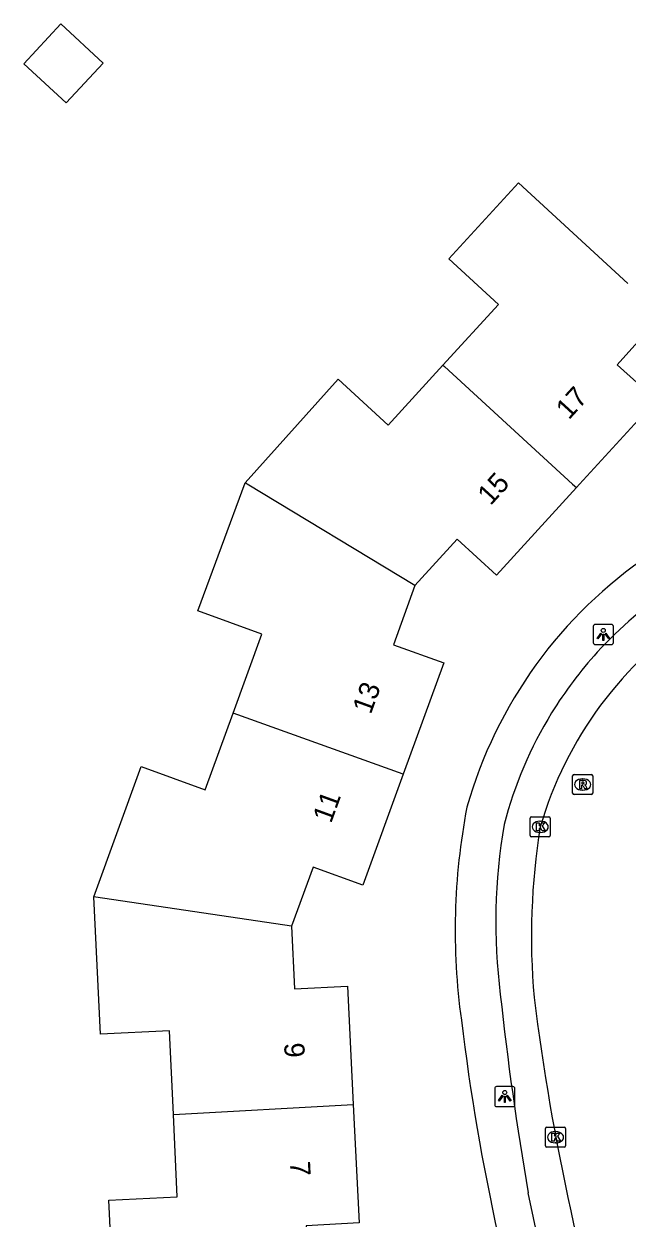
# Model space of a CAD drawing. Extents: x 163427 to 164190, y 380331 to 381641.
# Drawn here: x 163701.5 to 163731.4, y 381213.6 to 381272.8 of the extents above; entities that cross this region are included whole.
import ezdxf

# ---------------------------------------------------------------- set-up
doc = ezdxf.new("R2010")
doc.units = 0
for name, color, linetype in [('IMGEO_Kolk', 7, 'Continuous'), ('IMGEO_Lichtpunt', 7, 'Continuous'), ('IMGEO_Pand', 7, 'Continuous'), ('IMGEO_Pand_nummerreeks', 7, 'Continuous'), ('IMGEO_Rijbaan_lokaal_open', 7, 'Continuous'), ('IMGEO_Rioolput', 7, 'Continuous'), ('IMGEO_Voetpad_open', 7, 'Continuous')]:
    doc.layers.add(name, color=color, linetype=linetype)

msp = doc.modelspace()

# ---------------------------------------------------------------- linework, layer by layer
at = {"layer": 'IMGEO_Kolk'}
for p, q in [((163726.626, 381232.571), (163726.626, 381233.423)), ((163726.701, 381233.497), (163727.553, 381233.497)), ((163727.114, 381233.277), (163727.139, 381233.277)), ((163727.627, 381233.423), (163727.627, 381232.571)), ((163727.553, 381232.497), (163726.701, 381232.497)), ((163727.137, 381232.717), (163727.112, 381232.717)), ((163727.385, 381217.171), (163727.385, 381218.023)), ((163727.46, 381218.097), (163728.312, 381218.097)), ((163727.873, 381217.877), (163727.898, 381217.877)), ((163728.386, 381218.023), (163728.386, 381217.171)), ((163728.312, 381217.097), (163727.46, 381217.097)), ((163727.896, 381217.317), (163727.871, 381217.317))]:
    msp.add_line(p, q, dxfattribs=at)
for points in [[(163726.626, 381232.571), (163726.626, 381233.423)], [(163726.701, 381233.497), (163727.553, 381233.497)], [(163726.947, 381233.197), (163727.07, 381233.197), (163727.07, 381233.046), (163727.2, 381233.197), (163727.364, 381233.197), (163727.218, 381233.046), (163727.371, 381232.797), (163727.219, 381232.797), (163727.134, 381232.961), (163727.07, 381232.894), (163727.07, 381232.797), (163726.947, 381232.797), (163726.947, 381233.197)], [(163727.627, 381233.423), (163727.627, 381232.571)], [(163727.553, 381232.497), (163726.701, 381232.497)], [(163727.385, 381217.171), (163727.385, 381218.023)], [(163727.46, 381218.097), (163728.312, 381218.097)], [(163727.706, 381217.797), (163727.829, 381217.797), (163727.829, 381217.646), (163727.959, 381217.797), (163728.123, 381217.797), (163727.977, 381217.646), (163728.13, 381217.397), (163727.978, 381217.397), (163727.893, 381217.561), (163727.829, 381217.494), (163727.829, 381217.397), (163727.706, 381217.397), (163727.706, 381217.797)], [(163728.386, 381218.023), (163728.386, 381217.171)], [(163728.312, 381217.097), (163727.46, 381217.097)]]:
    msp.add_lwpolyline(points, dxfattribs=at)
for centre, start, end in [((163726.703, 381233.421), 91.55205, 178.44795), ((163726.703, 381233.421), 91.55205, 178.44795), ((163727.551, 381233.421), 1.55205, 88.44795), ((163727.551, 381233.421), 1.55205, 88.44795), ((163726.703, 381232.573), 181.55205, 268.44795), ((163726.703, 381232.573), 181.55205, 268.44795), ((163727.551, 381232.573), 271.55205, 358.44795), ((163727.551, 381232.573), 271.55205, 358.44795), ((163727.462, 381218.021), 91.55205, 178.44795), ((163727.462, 381218.021), 91.55205, 178.44795), ((163728.31, 381218.021), 1.55205, 88.44795), ((163728.31, 381218.021), 1.55205, 88.44795), ((163727.462, 381217.173), 181.55205, 268.44795), ((163727.462, 381217.173), 181.55205, 268.44795), ((163728.31, 381217.173), 271.55205, 358.44795), ((163728.31, 381217.173), 271.55205, 358.44795)]:
    msp.add_arc(centre, 0.0765, start, end, dxfattribs=at)
for centre, major_axis, ratio, start_param, end_param in [((163727.113, 381232.997), (-0.387, 0.002), 0.722429, 4.712389, 7.853982), ((163727.138, 381232.997), (-0.39, 0.002), 0.717154, 1.570796, 4.712389), ((163727.872, 381217.597), (-0.387, 0.002), 0.722429, 4.712389, 7.853982), ((163727.897, 381217.597), (-0.39, 0.002), 0.717154, 1.570796, 4.712389)]:
    msp.add_ellipse(centre, major_axis=major_axis, ratio=ratio, start_param=start_param, end_param=end_param, dxfattribs=at)
at = {"layer": 'IMGEO_Lichtpunt'}
for p, q in [((163730.66, 381243.039), (163729.852, 381243.039)), ((163730.66, 381243.039), (163729.852, 381243.039)), ((163729.758, 381242.944), (163729.758, 381242.137)), ((163729.758, 381242.944), (163729.758, 381242.137)), ((163730.754, 381242.137), (163730.754, 381242.944)), ((163730.754, 381242.137), (163730.754, 381242.944)), ((163729.852, 381242.043), (163730.66, 381242.043)), ((163729.852, 381242.043), (163730.66, 381242.043)), ((163724.871, 381220.018), (163724.871, 381219.211)), ((163724.871, 381220.018), (163724.871, 381219.211)), ((163725.773, 381220.113), (163724.965, 381220.113)), ((163725.773, 381220.113), (163724.965, 381220.113)), ((163725.867, 381219.211), (163725.867, 381220.018)), ((163725.867, 381219.211), (163725.867, 381220.018)), ((163724.965, 381219.117), (163725.773, 381219.117)), ((163724.965, 381219.117), (163725.773, 381219.117))]:
    msp.add_line(p, q, dxfattribs=at)
for points in [[(163730.132, 381242.608), (163730.171, 381242.58), (163729.983, 381242.318), (163729.945, 381242.345), (163730.132, 381242.608)], [(163730.234, 381242.56), (163730.281, 381242.56), (163730.281, 381242.238), (163730.234, 381242.238), (163730.234, 381242.56)], [(163730.344, 381242.58), (163730.382, 381242.607), (163730.569, 381242.345), (163730.53, 381242.317), (163730.344, 381242.58)], [(163725.245, 381219.682), (163725.284, 381219.654), (163725.096, 381219.392), (163725.058, 381219.419), (163725.245, 381219.682)], [(163725.347, 381219.634), (163725.394, 381219.634), (163725.394, 381219.312), (163725.347, 381219.312), (163725.347, 381219.634)], [(163725.457, 381219.654), (163725.495, 381219.681), (163725.682, 381219.419), (163725.643, 381219.391), (163725.457, 381219.654)]]:
    msp.add_lwpolyline(points, dxfattribs=at)
for centre in [(163730.257, 381242.742), (163725.37, 381219.816)]:
    msp.add_circle(centre, 0.0994, dxfattribs=at)
for centre, start, end in [((163729.852, 381242.944), 90, 180), ((163729.852, 381242.944), 90, 180), ((163730.66, 381242.944), 0, 90), ((163730.66, 381242.944), 0, 90), ((163729.852, 381242.137), 180, 270), ((163729.852, 381242.137), 180, 270), ((163730.66, 381242.137), 270, 0), ((163730.66, 381242.137), 270, 360), ((163724.965, 381220.018), 90, 180), ((163724.965, 381220.018), 90, 180), ((163725.773, 381220.018), 0, 90), ((163725.773, 381220.018), 0, 90), ((163724.965, 381219.211), 180, 270), ((163724.965, 381219.211), 180, 270), ((163725.773, 381219.211), 270, 0), ((163725.773, 381219.211), 270, 360)]:
    msp.add_arc(centre, 0.0946, start, end, dxfattribs=at)
at = {"layer": 'IMGEO_Pand'}
for points in [[(163705.448, 381270.894), (163703.618, 381268.912), (163701.515, 381270.854), (163703.345, 381272.836), (163705.448, 381270.894)], [(163722.304, 381255.905), (163725.064, 381258.916), (163722.595, 381261.18), (163726.044, 381264.942), (163731.481, 381259.957)], [(163733.162, 381258.388), (163730.943, 381255.926), (163732.887, 381254.174), (163729.076, 381250), (163728.92, 381249.83)], [(163712.49, 381250.064), (163717.105, 381255.205), (163719.581, 381252.934), (163722.304, 381255.905)], [(163722.304, 381255.905), (163722.378, 381255.837), (163728.735, 381250), (163728.92, 381249.83)], [(163711.898, 381238.645), (163713.322, 381242.551), (163710.141, 381243.711), (163712.49, 381250.064)], [(163720.91, 381244.965), (163712.596, 381250), (163712.49, 381250.064)], [(163728.92, 381249.83), (163724.956, 381245.487), (163723.006, 381247.265), (163720.91, 381244.965)], [(163720.91, 381244.965), (163719.854, 381242.029), (163722.346, 381241.131), (163720.335, 381235.612)], [(163704.985, 381229.526), (163707.328, 381235.993), (163710.509, 381234.834), (163711.898, 381238.645)], [(163720.335, 381235.612), (163711.898, 381238.645)], [(163720.335, 381235.612), (163718.325, 381230.097), (163715.867, 381230.997), (163714.795, 381228.068)], [(163708.928, 381218.726), (163708.73, 381222.879), (163705.319, 381222.716), (163704.985, 381229.526)], [(163714.795, 381228.068), (163705.09, 381229.51), (163704.985, 381229.526)], [(163714.795, 381228.068), (163714.941, 381224.962), (163717.567, 381225.086), (163717.855, 381219.215)], [(163708.928, 381218.726), (163717.855, 381219.215)], [(163717.855, 381219.215), (163718.143, 381213.343), (163715.515, 381213.206), (163715.679, 381210.09)], [(163706.058, 381207.644), (163705.722, 381214.476), (163709.123, 381214.639), (163708.928, 381218.726)]]:
    msp.add_lwpolyline(points, dxfattribs=at)
at = {"layer": 'IMGEO_Rijbaan_lokaal_open'}
for centre, radius, start, end in [((163745.466, 381227.654), 19.099, 123.14169, 163.76665), ((163761.167, 381227.519), 34.476, 170.86447, 184.964), ((163846.681, 381239.693), 120.816, 187.20689, 197.39843)]:
    msp.add_arc(centre, radius, start, end, dxfattribs=at)
at = {"layer": 'IMGEO_Rioolput'}
for p, q in [((163728.731, 381234.672), (163728.731, 381235.524)), ((163728.806, 381235.598), (163729.658, 381235.598)), ((163729.219, 381235.378), (163729.244, 381235.378)), ((163729.732, 381235.524), (163729.732, 381234.672)), ((163729.242, 381234.818), (163729.217, 381234.818)), ((163729.658, 381234.598), (163728.806, 381234.598))]:
    msp.add_line(p, q, dxfattribs=at)
for points in [[(163728.731, 381234.672), (163728.731, 381235.524)], [(163728.806, 381235.598), (163729.658, 381235.598)], [(163729.732, 381235.524), (163729.732, 381234.672)], [(163729.32, 381235.296), (163729.068, 381235.298), (163729.068, 381234.898)], [(163729.068, 381234.898), (163729.192, 381234.898), (163729.192, 381235.06), (163729.203, 381235.06)], [(163729.246, 381235.217), (163729.192, 381235.217), (163729.192, 381235.136)], [(163729.192, 381235.136), (163729.244, 381235.136)], [(163729.25, 381235.031), (163729.321, 381234.898), (163729.461, 381234.898), (163729.396, 381235.024)], [(163729.658, 381234.598), (163728.806, 381234.598)]]:
    msp.add_lwpolyline(points, dxfattribs=at)
for centre, radius, start, end in [((163728.808, 381235.522), 0.0765, 91.55205, 178.44795), ((163728.808, 381235.522), 0.0765, 91.55205, 178.44795), ((163729.656, 381235.522), 0.0765, 1.55205, 88.44795), ((163729.656, 381235.522), 0.0765, 1.55205, 88.44795), ((163729.202, 381235.007), 0.0533, 26.02933, 88.69889), ((163729.228, 381235.325), 0.19, 274.7715, 282.96867), ((163729.252, 381235.121), 0.0964, 77.00612, 93.18647), ((163729.266, 381235.178), 0.0378, 276.66336, 79.67722), ((163729.319, 381235.186), 0.109, 350.36119, 89.41601), ((163729.317, 381235.186), 0.112, 277.58423, 350.98172), ((163729.301, 381234.971), 0.108, 29.51342, 73.79051), ((163728.808, 381234.674), 0.0765, 181.55205, 268.44795), ((163728.808, 381234.674), 0.0765, 181.55205, 268.44795), ((163729.656, 381234.674), 0.0765, 271.55205, 358.44795), ((163729.656, 381234.674), 0.0765, 271.55205, 358.44795)]:
    msp.add_arc(centre, radius, start, end, dxfattribs=at)
for centre, major_axis, ratio, start_param, end_param in [((163729.218, 381235.098), (-0.387, 0.002), 0.722429, 4.712389, 7.853982), ((163729.243, 381235.098), (-0.39, 0.002), 0.717154, 1.570796, 4.712389)]:
    msp.add_ellipse(centre, major_axis=major_axis, ratio=ratio, start_param=start_param, end_param=end_param, dxfattribs=at)
at = {"layer": 'IMGEO_Voetpad_open'}
msp.add_lwpolyline([(163727.315, 381211.12), (163726.53, 381214.841)], dxfattribs=at)
for centre, radius, start, end in [((163745.109, 381227.856), 22.467, 123.92132, 164.21663), ((163744.965, 381228.013), 20.283, 123.54585, 137.71883), ((163744.941, 381228.038), 20.249, 137.72575, 148.40677), ((163745.024, 381227.983), 20.349, 148.39963, 165.37602), ((163755.31, 381227.858), 32.402, 169.13223, 187.89513), ((163753.699, 381228.265), 28.776, 170.28484, 187.16458), ((163882.462, 381241.783), 158.242, 186.20614, 189.80279), ((163835.642, 381237.123), 113.261, 186.95585, 197.94301)]:
    msp.add_arc(centre, radius, start, end, dxfattribs=at)

# ---------------------------------------------------------------- texts
at = {"layer": 'IMGEO_Pand_nummerreeks'}
for s, rotation, p in [('17', 47.60475, (163728.548, 381253.159)), ('15', 47.60648, (163724.66, 381248.901)), ('13', 69.97729, (163718.721, 381238.544)), ('11', 69.97729, (163716.75, 381233.134)), ('9', 272.80814, (163714.421, 381222.264)), ('7', 272.80814, (163714.709, 381216.393))]:
    msp.add_text(s, height=1, rotation=rotation, dxfattribs=at).set_placement(p)

doc.saveas('drawing.dxf')
